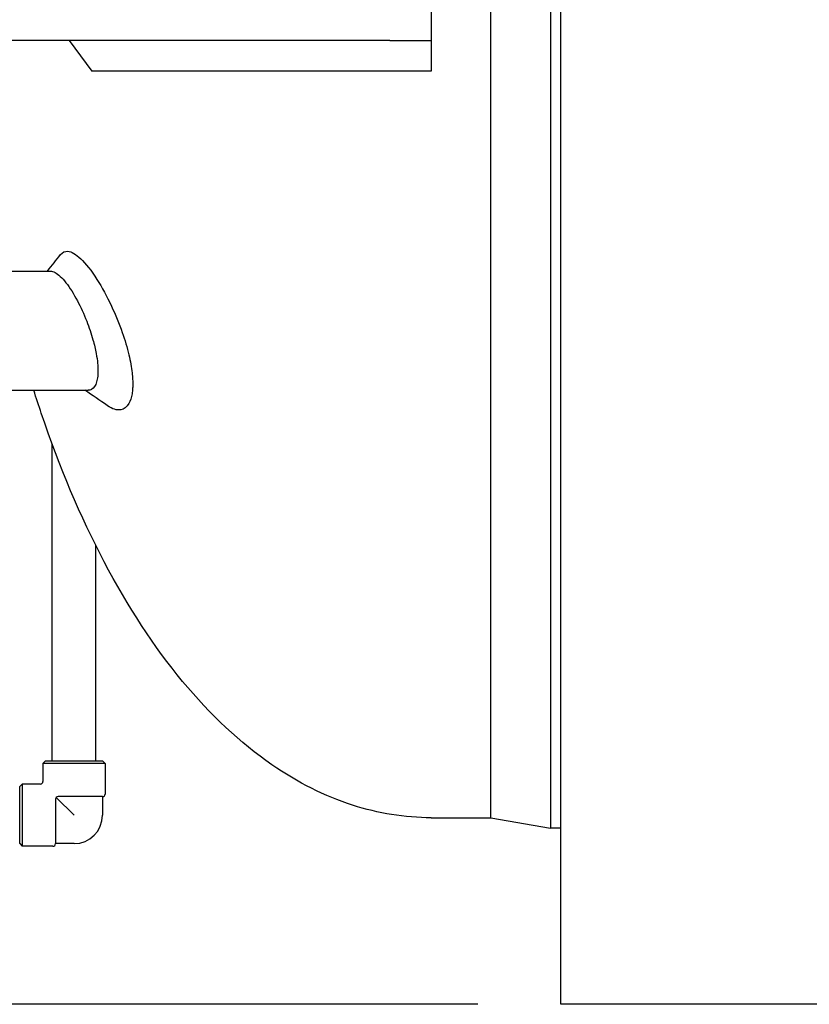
# Model space of a CAD drawing. Header units: inches. Extents: x 5 to 1128, y -85 to 748.
# Tile 331 of 656: x 472 to 491, y 556 to 580. Entities that reach past the tile are written whole.
import ezdxf

# ---------------------------------------------------------------- set-up
doc = ezdxf.new("R2010")
doc.units = ezdxf.units.IN
doc.header["$LTSCALE"] = 32
doc.header["$MEASUREMENT"] = 0
doc.layers.add('Dimension (ANSI)', color=7, linetype='Continuous', lineweight=25)
doc.layers.add('Visible (ANSI)', color=7, linetype='Continuous', lineweight=30)
doc.styles.add('Note Text (ANSI)', font='tahoma.ttf')
doc.dimstyles.new('SB Fraction-16 (ANSI)', dxfattribs={"dimscale": 32, "dimtxt": 0.125, "dimasz": 0.098425, "dimexe": 0.125, "dimexo": 0.0625, "dimgap": 0.031496, "dimtad": 0, "dimtih": 1, "dimtoh": 1, "dimdec": 4, "dimrnd": 1e-08, "dimzin": 0, "dimdsep": 46, "dimlunit": 5, "dimtxsty": 'Note Text (ANSI)', "dimcen": 0.09, "dimdle": 0.393701, "dimclrd": 256, "dimclre": 256, "dimclrt": 256, "dimadec": 0, "dimazin": 3, "dimtfac": 0.96, "dimtofl": 0, "dimtmove": 0, "dimatfit": 3, "dimfxl": 1, "dimfrac": 2, "dimtolj": 1, "dimtzin": 12, "dimlwd": -1, "dimlwe": -1, "dimarcsym": 0})

# ---------------------------------------------------------------- blocks, each defined once
blk = doc.blocks.new('*D19')
at = {"layer": 'Defpoints', "color": 0, "transparency": 16777216}
for p in [(484.781, 699.94), (324.685, 555.94), (484.781, 555.94)]:
    blk.add_point(p, dxfattribs=at)
at = {"layer": 'Dimension (ANSI)', "transparency": 16777216}
for p, q in [((482.781, 699.94), (320.685, 699.94)), ((324.685, 696.79), (324.685, 635.454)), ((324.685, 559.089), (324.685, 629.425)), ((482.781, 555.94), (320.685, 555.94))]:
    blk.add_line(p, q, dxfattribs=at)
for points in [[(324.16, 696.79), (325.21, 696.79), (324.685, 699.94)], [(324.16, 559.089), (325.21, 559.089), (324.685, 555.94)]]:
    blk.add_solid(points, dxfattribs=at)
at = {"layer": 'Dimension (ANSI)', "transparency": 16777216, "insert": (320.552, 634.446), "char_height": 4, "attachment_point": 1, "style": 'Note Text (ANSI)'}
blk.add_mtext('\\A1;144', dxfattribs=at)

msp = doc.modelspace()

# ---------------------------------------------------------------- linework, layer by layer
at = {"layer": 'Visible (ANSI)'}
for p, q in [((484.78063, 555.93978), (484.78063, 699.93978)), ((484.53261, 604.18978), (484.53261, 560.18978)), ((484.53261, 604.18978), (484.53261, 560.18978)), ((483.09548, 560.43978), (483.09548, 603.93978)), ((483.09548, 560.43978), (483.09548, 582.18978)), ((481.65563, 580.18978), (481.65563, 579.18978)), ((480.65563, 579.18978), (470.65563, 579.18978)), ((472.91324, 579.18978), (473.46153, 578.4505)), ((480.65563, 579.18978), (481.65563, 579.18978)), ((481.65563, 579.18978), (481.65563, 578.4505)), ((481.65563, 578.4505), (473.46153, 578.4505)), ((470.91201, 573.62728), (472.46394, 573.62728)), ((470.91201, 570.75228), (473.37331, 570.75228)), ((472.50877, 561.81478), (472.50877, 569.44627)), ((473.55877, 561.81478), (473.55877, 567.00797)), ((472.34627, 561.81478), (472.28377, 561.75228)), ((473.78377, 561.75228), (472.28377, 561.75228)), ((472.28377, 561.75228), (472.28377, 561.31478)), ((472.34627, 561.81478), (473.72127, 561.81478)), ((473.72127, 561.81478), (473.78377, 561.75228)), ((473.78377, 561.75228), (473.78377, 561.01228)), ((471.72127, 561.18978), (471.78377, 561.25228)), ((471.78377, 561.25228), (471.78377, 559.75228)), ((472.22127, 561.25228), (471.78377, 561.25228)), ((471.72127, 559.81478), (471.72127, 561.18978)), ((472.58627, 560.88728), (472.58627, 559.81478)), ((473.03377, 560.50228), (472.60458, 560.93147)), ((473.72127, 560.94978), (472.64877, 560.94978)), ((473.72127, 560.94978), (473.72127, 560.50228)), ((481.65563, 560.43978), (483.09548, 560.43978)), ((483.09548, 560.43978), (484.53261, 560.18978)), ((484.78063, 560.18978), (484.53261, 560.18978)), ((471.72127, 559.81478), (471.78377, 559.75228)), ((473.03377, 559.81478), (472.58627, 559.81478)), ((472.52377, 559.75228), (471.78377, 559.75228)), ((502.92313, 555.93978), (484.78063, 555.93978))]:
    msp.add_line(p, q, dxfattribs=at)
for centre, radius, start, end in [((472.22127, 561.31478), 0.0625, 270, 0), ((473.72127, 561.01228), 0.0625, 270, 0), ((472.64877, 560.88728), 0.0625, 90, 180), ((473.03377, 560.50228), 0.6875, 270, 0), ((472.52377, 559.81478), 0.0625, 270, 0)]:
    msp.add_arc(centre, radius, start, end, dxfattribs=at)
for points, knots in [([(472.70569, 574.0221), (472.75335, 574.08305), (472.81352, 574.1095), (472.97408, 574.09507), (473.07941, 574.0326), (473.3183, 573.80636), (473.45214, 573.63502), (473.70648, 573.2358), (473.82626, 573.01669), (474.03253, 572.5769), (474.12081, 572.36269), (474.26031, 571.96308), (474.31474, 571.78053), (474.39247, 571.45208), (474.41883, 571.30674), (474.4408, 571.1142), (474.44535, 571.05989), (474.44987, 570.97069), (474.45079, 570.93486), (474.45072, 570.86525), (474.44972, 570.83154), (474.44493, 570.75239), (474.44012, 570.70843), (474.41757, 570.57109), (474.39132, 570.49186), (474.30689, 570.34466), (474.24111, 570.29518), (474.06888, 570.26178), (473.95776, 570.29676), (473.83887, 570.37922), (473.83737, 570.38027), (473.83587, 570.38132)], [-23.9513372, -23.9513372, -23.9513372, -23.9513372, -22.30078883, -22.30078883, -20.16975112, -20.16975112, -17.83627923, -17.83627923, -15.74537252, -15.74537252, -13.97857376, -13.97857376, -12.51452198, -12.51452198, -11.27712163, -11.27712163, -10.76861625, -10.76861625, -10.40994295, -10.40994295, -10.04894312, -10.04894312, -9.52909102, -9.52909102, -8.30932469, -8.30932469, -6.60454899, -6.60454899, -4.48714508, -4.48714508, -4.46004135, -4.46004135, -4.46004135, -4.46004135]), ([(472.46394, 573.62729), (472.498, 573.62729), (472.53525, 573.61614), (472.65559, 573.5508), (472.74529, 573.46492), (472.92996, 573.22786), (473.02407, 573.0788), (473.19386, 572.75805), (473.26991, 572.59259), (473.39606, 572.27101), (473.4479, 572.11856), (473.52179, 571.85567), (473.54782, 571.74604), (473.58339, 571.55584), (473.59508, 571.47464), (473.60626, 571.35621), (473.60887, 571.31613), (473.61121, 571.24603), (473.61138, 571.21556), (473.60981, 571.15272), (473.60779, 571.12081), (473.59923, 571.03948), (473.59054, 570.99365), (473.55204, 570.8625), (473.50996, 570.8024), (473.43105, 570.75911), (473.40313, 570.75227), (473.37332, 570.75227)], [-16.32309386, -16.32309386, -16.32309386, -16.32309386, -15.48996146, -15.48996146, -13.8031891, -13.8031891, -12.14523317, -12.14523317, -10.70105761, -10.70105761, -9.48146272, -9.48146272, -8.59272745, -8.59272745, -7.88615499, -7.88615499, -7.5053067, -7.5053067, -7.19298002, -7.19298002, -6.83465879, -6.83465879, -6.22646338, -6.22646338, -4.84849926, -4.84849926, -4.18843181, -4.18843181, -4.18843181, -4.18843181]), ([(481.65563, 560.43978), (481.01666, 560.43978), (480.37808, 560.54266), (479.0845, 560.95949), (478.43226, 561.28853), (477.04498, 562.24471), (476.32384, 562.92207), (474.96558, 564.56091), (474.33116, 565.53033), (473.18841, 567.70172), (472.68018, 568.90379), (472.18179, 570.37961), (472.12122, 570.56508), (472.06212, 570.75228)], [0, 0, 0, 0, 0.15974213, 0.15974213, 0.33187701, 0.33187701, 0.5428347, 0.5428347, 0.759799, 0.759799, 0.9767633, 0.9767633, 1.00760099, 1.00760099, 1.00760099, 1.00760099])]:
    msp.add_open_spline(points, degree=3, knots=knots, dxfattribs=at)
for points in [[(472.39484, 573.62728), (472.49862, 573.75815), (472.60225, 573.88984), (472.70569, 574.0221)], [(473.83587, 570.38132), (473.65697, 570.50705), (473.47673, 570.63156), (473.29479, 570.75228)]]:
    msp.add_open_spline(points, degree=3, dxfattribs=at)

# ---------------------------------------------------------------- dimensions: what is measured, and where the dimension line sits
at = {"layer": 'Dimension (ANSI)'}
dim = msp.add_linear_dim(base=(324.68489, 555.93978), p1=(484.78063, 699.93978), p2=(484.78063, 555.93978), angle=90, dimstyle='SB Fraction-16 (ANSI)', override={"dimgap": 0.031496, "dimdec": 4, "dimtol": 0, "dimlim": 0, "dimtp": 0, "dimtm": 0, "dimtdec": 2, "dimatfit": 1}, dxfattribs=at)
dim.commit()
dim.dimension.update_dxf_attribs({"geometry": '*D19', "text_midpoint": (324.68489, 632.43978), "dimtype": 160})

doc.saveas('drawing.dxf')
